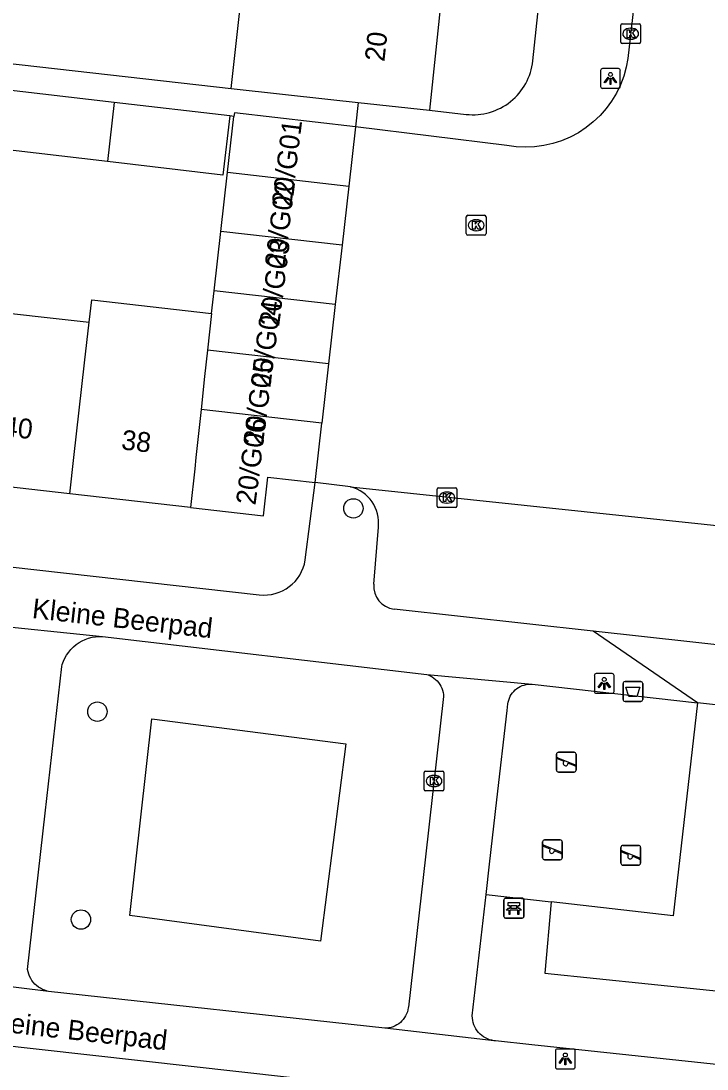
# Model space of a CAD drawing. Extents: x 161928 to 163055, y 386475 to 387428.
# Drawn here: x 162608.5 to 162643.2, y 387219.1 to 387272 of the extents above; entities that cross this region are included whole.
import ezdxf

# ---------------------------------------------------------------- set-up
doc = ezdxf.new("R2010")
doc.units = 0
for name, color, linetype in [('IMGEO_Afvalbak', 7, 'Continuous'), ('IMGEO_Bank', 7, 'Continuous'), ('IMGEO_Boom', 7, 'Continuous'), ('IMGEO_Groenvoorziening', 7, 'Continuous'), ('IMGEO_Kolk', 7, 'Continuous'), ('IMGEO_Lichtpunt', 7, 'Continuous'), ('IMGEO_Openbare_ruimte_label', 7, 'Continuous'), ('IMGEO_Pand', 7, 'Continuous'), ('IMGEO_Pand_nummerreeks', 7, 'Continuous'), ('IMGEO_Rijbaan_lokaal_open', 7, 'Continuous'), ('IMGEO_Speelvoorziening', 7, 'Continuous'), ('IMGEO_Voetpad_open', 7, 'Continuous')]:
    doc.layers.add(name, color=color, linetype=linetype)

msp = doc.modelspace()

# ---------------------------------------------------------------- linework, layer by layer
at = {"layer": 'IMGEO_Afvalbak'}
for p, q in [((162638.938, 387237.788), (162638.938, 387238.588)), ((162638.938, 387238.588), (162638.938, 387237.788)), ((162639.038, 387238.688), (162639.828, 387238.688)), ((162639.828, 387238.688), (162639.038, 387238.688)), ((162639.928, 387238.588), (162639.928, 387237.788)), ((162639.928, 387237.788), (162639.928, 387238.588)), ((162639.828, 387237.688), (162639.038, 387237.688)), ((162639.038, 387237.688), (162639.828, 387237.688))]:
    msp.add_line(p, q, dxfattribs=at)
msp.add_lwpolyline([(162639.081, 387238.402), (162639.785, 387238.402), (162639.636, 387237.932), (162639.23, 387237.932), (162639.081, 387238.402)], dxfattribs=at)
for centre, start, end in [((162639.038, 387238.588), 90, 180), ((162639.038, 387238.588), 90, 180), ((162639.828, 387238.588), 0, 90), ((162639.828, 387238.588), 360, 90), ((162639.038, 387237.788), 180, 270), ((162639.038, 387237.788), 180, 270), ((162639.828, 387237.788), 270, 0), ((162639.828, 387237.788), 270, 0)]:
    msp.add_arc(centre, 0.1, start, end, dxfattribs=at)
at = {"layer": 'IMGEO_Bank'}
for p, q in [((162632.925, 387226.832), (162632.925, 387227.673)), ((162632.925, 387227.673), (162632.925, 387226.832)), ((162633, 387227.757), (162633.841, 387227.757)), ((162633.841, 387227.757), (162633, 387227.757)), ((162633.234, 387227.263), (162633.234, 387227.369)), ((162633.278, 387227.369), (162633.278, 387227.263)), ((162633.566, 387227.375), (162633.284, 387227.375)), ((162633.284, 387227.257), (162633.566, 387227.257)), ((162633.572, 387227.263), (162633.572, 387227.369)), ((162633.616, 387227.369), (162633.616, 387227.263)), ((162633.925, 387227.682), (162633.925, 387226.841)), ((162633.925, 387226.841), (162633.925, 387227.682)), ((162633.85, 387226.757), (162633.009, 387226.757)), ((162633.009, 387226.757), (162633.85, 387226.757)), ((162633.622, 387227.155), (162633.229, 387227.155))]:
    msp.add_line(p, q, dxfattribs=at)
for points in [[(162633.172, 387227.155), (162633.03, 387227.155), (162633.142, 387227.257), (162633.228, 387227.257)], [(162633.228, 387227.375), (162633.142, 387227.375), (162633.142, 387227.536), (162633.705, 387227.536), (162633.705, 387227.375), (162633.622, 387227.375)], [(162633.622, 387227.257), (162633.705, 387227.257), (162633.817, 387227.155), (162633.678, 387227.155)], [(162633.222, 387227.148), (162633.222, 387226.941), (162633.179, 387226.941), (162633.179, 387227.148)], [(162633.672, 387227.148), (162633.672, 387226.941), (162633.628, 387226.941), (162633.628, 387227.148)]]:
    msp.add_lwpolyline(points, dxfattribs=at)
for centre, radius, start, end in [((162633.003, 387227.679), 0.0779, 92.4484, 184.2845), ((162633.003, 387227.679), 0.0779, 92.4484, 184.2845), ((162633.227, 387227.368), 0.00671, 2.8957, 87.1043), ((162633.227, 387227.264), 0.00671, 272.8957, 357.1043), ((162633.284, 387227.368), 0.00671, 92.8957, 177.1043), ((162633.284, 387227.264), 0.00671, 182.8957, 267.1043), ((162633.566, 387227.368), 0.00671, 2.8957, 87.1043), ((162633.566, 387227.264), 0.00671, 272.8957, 357.1043), ((162633.623, 387227.368), 0.00671, 92.8957, 177.1043), ((162633.623, 387227.264), 0.00671, 182.8957, 267.1043), ((162633.847, 387227.679), 0.0779, 2.4484, 94.2845), ((162633.847, 387227.679), 0.0779, 2.4484, 94.2845), ((162633.003, 387226.835), 0.0779, 182.4484, 274.2845), ((162633.003, 387226.835), 0.0779, 182.4484, 274.2845), ((162633.172, 387227.148), 0.00671, 2.8957, 87.1043), ((162633.229, 387227.148), 0.00671, 92.8957, 177.1043), ((162633.621, 387227.148), 0.00671, 2.8957, 87.1043), ((162633.678, 387227.148), 0.00671, 92.8957, 177.1043), ((162633.847, 387226.835), 0.0779, 272.4484, 4.2845), ((162633.847, 387226.835), 0.0779, 272.4484, 4.2845)]:
    msp.add_arc(centre, radius, start, end, dxfattribs=at)
at = {"layer": 'IMGEO_Boom'}
for centre in [(162625.323, 387247.431), (162612.396, 387237.173), (162611.568, 387226.682)]:
    msp.add_circle(centre, 0.489, dxfattribs=at)
at = {"layer": 'IMGEO_Groenvoorziening'}
for points in [[(162642.689, 387237.618), (162641.463, 387226.876), (162635.311, 387227.578)], [(162615.153, 387236.804), (162624.936, 387235.554), (162623.67, 387225.588), (162614.032, 387226.892), (162615.153, 387236.804)], [(162635.311, 387227.578), (162634.984, 387223.972), (162645.422, 387222.894), (162646.567, 387232.861), (162651.685, 387232.457), (162652.133, 387236.552)], [(162632.024, 387227.953), (162635.311, 387227.578)]]:
    msp.add_lwpolyline(points, dxfattribs=at)
at = {"layer": 'IMGEO_Kolk'}
for p, q in [((162638.821, 387270.956), (162638.821, 387271.808)), ((162638.896, 387271.882), (162639.748, 387271.882)), ((162639.822, 387271.808), (162639.822, 387270.956)), ((162639.309, 387271.662), (162639.334, 387271.662)), ((162639.748, 387270.882), (162638.896, 387270.882)), ((162639.332, 387271.102), (162639.307, 387271.102)), ((162631.094, 387262.219), (162631.946, 387262.219)), ((162631.019, 387261.293), (162631.019, 387262.145)), ((162631.507, 387261.999), (162631.532, 387261.999)), ((162632.02, 387262.145), (162632.02, 387261.293)), ((162631.946, 387261.219), (162631.094, 387261.219)), ((162631.53, 387261.439), (162631.505, 387261.439)), ((162629.545, 387247.548), (162629.545, 387248.4)), ((162629.62, 387248.474), (162630.472, 387248.474)), ((162630.546, 387248.4), (162630.546, 387247.548)), ((162630.033, 387248.254), (162630.058, 387248.254)), ((162630.472, 387247.474), (162629.62, 387247.474)), ((162630.056, 387247.694), (162630.031, 387247.694)), ((162628.968, 387234.173), (162629.82, 387234.173)), ((162628.893, 387233.247), (162628.893, 387234.099)), ((162629.381, 387233.953), (162629.406, 387233.953)), ((162629.894, 387234.099), (162629.894, 387233.247)), ((162629.82, 387233.173), (162628.968, 387233.173)), ((162629.404, 387233.393), (162629.379, 387233.393))]:
    msp.add_line(p, q, dxfattribs=at)
for points in [[(162638.821, 387270.956), (162638.821, 387271.808)], [(162638.896, 387271.882), (162639.748, 387271.882)], [(162639.822, 387271.808), (162639.822, 387270.956)], [(162639.142, 387271.582), (162639.265, 387271.582), (162639.265, 387271.431), (162639.395, 387271.582), (162639.559, 387271.582), (162639.413, 387271.431), (162639.566, 387271.182), (162639.414, 387271.182), (162639.329, 387271.346), (162639.265, 387271.279), (162639.265, 387271.182), (162639.142, 387271.182), (162639.142, 387271.582)], [(162639.748, 387270.882), (162638.896, 387270.882)], [(162631.094, 387262.219), (162631.946, 387262.219)], [(162631.019, 387261.293), (162631.019, 387262.145)], [(162631.34, 387261.919), (162631.463, 387261.919), (162631.463, 387261.768), (162631.593, 387261.919), (162631.757, 387261.919), (162631.611, 387261.768), (162631.764, 387261.519), (162631.612, 387261.519), (162631.527, 387261.683), (162631.463, 387261.616), (162631.463, 387261.519), (162631.34, 387261.519), (162631.34, 387261.919)], [(162632.02, 387262.145), (162632.02, 387261.293)], [(162631.946, 387261.219), (162631.094, 387261.219)], [(162629.545, 387247.548), (162629.545, 387248.4)], [(162629.62, 387248.474), (162630.472, 387248.474)], [(162630.546, 387248.4), (162630.546, 387247.548)], [(162629.866, 387248.174), (162629.989, 387248.174), (162629.989, 387248.023), (162630.119, 387248.174), (162630.283, 387248.174), (162630.137, 387248.023), (162630.29, 387247.774), (162630.138, 387247.774), (162630.053, 387247.938), (162629.989, 387247.871), (162629.989, 387247.774), (162629.866, 387247.774), (162629.866, 387248.174)], [(162630.472, 387247.474), (162629.62, 387247.474)], [(162628.968, 387234.173), (162629.82, 387234.173)], [(162628.893, 387233.247), (162628.893, 387234.099)], [(162629.214, 387233.873), (162629.337, 387233.873), (162629.337, 387233.722), (162629.467, 387233.873), (162629.631, 387233.873), (162629.485, 387233.722), (162629.638, 387233.473), (162629.486, 387233.473), (162629.401, 387233.637), (162629.337, 387233.57), (162629.337, 387233.473), (162629.214, 387233.473), (162629.214, 387233.873)], [(162629.894, 387234.099), (162629.894, 387233.247)], [(162629.82, 387233.173), (162628.968, 387233.173)]]:
    msp.add_lwpolyline(points, dxfattribs=at)
for centre, start, end in [((162638.898, 387271.806), 91.552, 178.448), ((162638.898, 387271.806), 91.552, 178.448), ((162639.746, 387271.806), 1.552, 88.448), ((162639.746, 387271.806), 1.552, 88.448), ((162638.898, 387270.958), 181.552, 268.448), ((162638.898, 387270.958), 181.552, 268.448), ((162639.746, 387270.958), 271.552, 358.448), ((162639.746, 387270.958), 271.552, 358.448), ((162631.096, 387262.143), 91.552, 178.448), ((162631.096, 387262.143), 91.552, 178.448), ((162631.944, 387262.143), 1.552, 88.448), ((162631.944, 387262.143), 1.552, 88.448), ((162631.096, 387261.295), 181.552, 268.448), ((162631.096, 387261.295), 181.552, 268.448), ((162631.944, 387261.295), 271.552, 358.448), ((162631.944, 387261.295), 271.552, 358.448), ((162629.622, 387248.398), 91.552, 178.448), ((162629.622, 387248.398), 91.552, 178.448), ((162630.47, 387248.398), 1.552, 88.448), ((162630.47, 387248.398), 1.552, 88.448), ((162629.622, 387247.55), 181.552, 268.448), ((162629.622, 387247.55), 181.552, 268.448), ((162630.47, 387247.55), 271.552, 358.448), ((162630.47, 387247.55), 271.552, 358.448), ((162628.97, 387234.097), 91.552, 178.448), ((162628.97, 387234.097), 91.552, 178.448), ((162629.818, 387234.097), 1.552, 88.448), ((162629.818, 387234.097), 1.552, 88.448), ((162628.97, 387233.249), 181.552, 268.448), ((162628.97, 387233.249), 181.552, 268.448), ((162629.818, 387233.249), 271.552, 358.448), ((162629.818, 387233.249), 271.552, 358.448)]:
    msp.add_arc(centre, 0.0765, start, end, dxfattribs=at)
for centre, major_axis, ratio, start_param, end_param in [((162639.308, 387271.382), (-0.387, 0.002), 0.722429, 4.712389, 7.853982), ((162639.333, 387271.382), (-0.39, 0.002), 0.717154, 1.570796, 4.712389), ((162631.506, 387261.719), (-0.387, 0.002), 0.722429, 4.712389, 7.853982), ((162631.531, 387261.719), (-0.39, 0.002), 0.717154, 1.570796, 4.712389), ((162630.032, 387247.974), (-0.387, 0.002), 0.722429, 4.712389, 7.853982), ((162630.057, 387247.974), (-0.39, 0.002), 0.717154, 1.570796, 4.712389), ((162629.38, 387233.673), (-0.387, 0.002), 0.722429, 4.712389, 7.853982), ((162629.405, 387233.673), (-0.39, 0.002), 0.717154, 1.570796, 4.712389)]:
    msp.add_ellipse(centre, major_axis=major_axis, ratio=ratio, start_param=start_param, end_param=end_param, dxfattribs=at)
at = {"layer": 'IMGEO_Lichtpunt'}
for p, q in [((162638.705, 387269.623), (162637.897, 387269.623)), ((162638.705, 387269.623), (162637.897, 387269.623)), ((162637.803, 387269.528), (162637.803, 387268.721)), ((162637.803, 387269.528), (162637.803, 387268.721)), ((162638.799, 387268.721), (162638.799, 387269.528)), ((162638.799, 387268.721), (162638.799, 387269.528)), ((162637.897, 387268.627), (162638.705, 387268.627)), ((162637.897, 387268.627), (162638.705, 387268.627)), ((162637.487, 387238.999), (162637.487, 387238.192)), ((162637.487, 387238.999), (162637.487, 387238.192)), ((162638.389, 387239.094), (162637.581, 387239.094)), ((162638.389, 387239.094), (162637.581, 387239.094)), ((162638.483, 387238.192), (162638.483, 387238.999)), ((162638.483, 387238.192), (162638.483, 387238.999)), ((162637.581, 387238.098), (162638.389, 387238.098)), ((162637.581, 387238.098), (162638.389, 387238.098)), ((162635.522, 387220.049), (162635.522, 387219.242)), ((162635.522, 387220.049), (162635.522, 387219.242)), ((162636.424, 387220.144), (162635.616, 387220.144)), ((162636.424, 387220.144), (162635.616, 387220.144)), ((162636.518, 387219.242), (162636.518, 387220.049)), ((162636.518, 387219.242), (162636.518, 387220.049)), ((162635.616, 387219.148), (162636.424, 387219.148)), ((162635.616, 387219.148), (162636.424, 387219.148))]:
    msp.add_line(p, q, dxfattribs=at)
for points in [[(162638.177, 387269.192), (162638.216, 387269.164), (162638.028, 387268.902), (162637.99, 387268.929), (162638.177, 387269.192)], [(162638.279, 387269.144), (162638.326, 387269.144), (162638.326, 387268.822), (162638.279, 387268.822), (162638.279, 387269.144)], [(162638.389, 387269.164), (162638.427, 387269.191), (162638.614, 387268.929), (162638.575, 387268.901), (162638.389, 387269.164)], [(162637.861, 387238.663), (162637.9, 387238.635), (162637.712, 387238.373), (162637.674, 387238.4), (162637.861, 387238.663)], [(162637.963, 387238.615), (162638.01, 387238.615), (162638.01, 387238.293), (162637.963, 387238.293), (162637.963, 387238.615)], [(162638.073, 387238.635), (162638.111, 387238.662), (162638.298, 387238.4), (162638.259, 387238.372), (162638.073, 387238.635)], [(162635.896, 387219.713), (162635.935, 387219.685), (162635.747, 387219.423), (162635.709, 387219.45), (162635.896, 387219.713)], [(162635.998, 387219.665), (162636.045, 387219.665), (162636.045, 387219.343), (162635.998, 387219.343), (162635.998, 387219.665)], [(162636.108, 387219.685), (162636.146, 387219.712), (162636.333, 387219.45), (162636.294, 387219.422), (162636.108, 387219.685)]]:
    msp.add_lwpolyline(points, dxfattribs=at)
for centre in [(162638.302, 387269.326), (162637.986, 387238.797), (162636.021, 387219.847)]:
    msp.add_circle(centre, 0.0994, dxfattribs=at)
for centre, start, end in [((162637.897, 387269.528), 90, 180), ((162637.897, 387269.528), 90, 180), ((162638.705, 387269.528), 0, 90), ((162638.705, 387269.528), 0, 90), ((162637.897, 387268.721), 180, 270), ((162637.897, 387268.721), 180, 270), ((162638.705, 387268.721), 270, 0), ((162638.705, 387268.721), 270, 360), ((162637.581, 387238.999), 90, 180), ((162637.581, 387238.999), 90, 180), ((162638.389, 387238.999), 0, 90), ((162638.389, 387238.999), 0, 90), ((162637.581, 387238.192), 180, 270), ((162637.581, 387238.192), 180, 270), ((162638.389, 387238.192), 270, 0), ((162638.389, 387238.192), 270, 360), ((162635.616, 387220.049), 90, 180), ((162635.616, 387220.049), 90, 180), ((162636.424, 387220.049), 0, 90), ((162636.424, 387220.049), 0, 90), ((162635.616, 387219.242), 180, 270), ((162635.616, 387219.242), 180, 270), ((162636.424, 387219.242), 270, 0), ((162636.424, 387219.242), 270, 360)]:
    msp.add_arc(centre, 0.0946, start, end, dxfattribs=at)
at = {"layer": 'IMGEO_Pand'}
for points in [[(162619.151, 387268.621), (162619.803, 387274.536), (162619.825, 387274.735)], [(162629.812, 387273.627), (162629.16, 387267.517)], [(162612.904, 387264.928), (162606.99, 387265.619), (162607.328, 387268.606)], [(162613.242, 387267.915), (162607.328, 387268.606)], [(162619.151, 387268.621), (162624.191, 387268.065), (162625.563, 387267.914)], [(162613.242, 387267.915), (162612.904, 387264.928)], [(162619.085, 387267.233), (162613.242, 387267.915)], [(162625.563, 387267.914), (162629.16, 387267.517)], [(162619.085, 387267.233), (162618.737, 387264.247), (162612.904, 387264.928)], [(162618.974, 387264.39), (162619.293, 387267.209)], [(162625.427, 387266.689), (162619.313, 387267.382), (162619.293, 387267.209)], [(162625.427, 387266.689), (162625.088, 387263.697)], [(162618.635, 387261.397), (162618.974, 387264.39)], [(162618.974, 387264.39), (162625.088, 387263.697)], [(162625.088, 387263.697), (162624.749, 387260.705)], [(162618.296, 387258.405), (162618.635, 387261.397)], [(162624.749, 387260.705), (162618.635, 387261.397)], [(162624.749, 387260.705), (162624.41, 387257.712)], [(162611.985, 387256.821), (162612.114, 387257.956), (162618.167, 387257.27)], [(162618.167, 387257.27), (162618.296, 387258.405)], [(162624.41, 387257.712), (162618.296, 387258.405)], [(162606.069, 387257.491), (162611.985, 387256.821)], [(162624.41, 387257.712), (162624.071, 387254.72)], [(162618.167, 387257.27), (162617.957, 387255.413)], [(162611.004, 387248.165), (162611.212, 387250), (162611.753, 387254.774), (162611.985, 387256.821)], [(162617.957, 387255.413), (162617.807, 387254.09), (162617.631, 387252.419)], [(162624.071, 387254.72), (162617.957, 387255.413)], [(162624.071, 387254.72), (162623.732, 387251.728)], [(162617.631, 387252.419), (162617.376, 387250), (162617.315, 387249.424), (162617.094, 387247.475)], [(162623.732, 387251.728), (162617.631, 387252.419)], [(162623.393, 387248.736), (162623.732, 387251.728)], [(162617.094, 387247.475), (162620.777, 387247.058), (162620.997, 387249.007), (162623.393, 387248.736)], [(162611.004, 387248.165), (162605.088, 387248.835)], [(162617.094, 387247.475), (162611.004, 387248.165)]]:
    msp.add_lwpolyline(points, dxfattribs=at)
at = {"layer": 'IMGEO_Rijbaan_lokaal_open'}
for points in [[(162639.653, 387274.286), (162639.182, 387270.14), (162639.098, 387269.694), (162638.972, 387269.244), (162638.806, 387268.807), (162638.601, 387268.386), (162638.36, 387267.986), (162638.084, 387267.608), (162637.775, 387267.257), (162637.436, 387266.935), (162637.07, 387266.644), (162636.679, 387266.387), (162636.267, 387266.167), (162635.837, 387265.984), (162635.392, 387265.84), (162634.936, 387265.736), (162634.473, 387265.673), (162634.005, 387265.652), (162633.538, 387265.673), (162633.075, 387265.736), (162625.427, 387266.689)], [(162625.178, 387248.512), (162623.393, 387248.736)], [(162625.178, 387248.512), (162651.796, 387245.712)]]:
    msp.add_lwpolyline(points, dxfattribs=at)
at = {"layer": 'IMGEO_Speelvoorziening'}
for p, q in [((162635.576, 387234.223), (162635.576, 387235.023)), ((162635.576, 387235.023), (162635.576, 387234.223)), ((162635.959, 387234.651), (162635.62, 387234.788)), ((162635.645, 387234.848), (162636.521, 387234.495)), ((162635.676, 387235.123), (162636.466, 387235.123)), ((162636.466, 387235.123), (162635.676, 387235.123)), ((162636.566, 387235.023), (162636.566, 387234.223)), ((162636.566, 387234.223), (162636.566, 387235.023)), ((162636.466, 387234.123), (162635.676, 387234.123)), ((162635.676, 387234.123), (162636.466, 387234.123)), ((162636.497, 387234.435), (162636.157, 387234.572)), ((162634.876, 387229.803), (162634.876, 387230.603)), ((162634.876, 387230.603), (162634.876, 387229.803)), ((162634.945, 387230.428), (162635.821, 387230.075)), ((162634.976, 387230.703), (162635.766, 387230.703)), ((162635.766, 387230.703), (162634.976, 387230.703)), ((162635.866, 387230.603), (162635.866, 387229.803)), ((162635.866, 387229.803), (162635.866, 387230.603)), ((162638.928, 387230.424), (162639.718, 387230.424)), ((162639.718, 387230.424), (162638.928, 387230.424)), ((162635.259, 387230.231), (162634.92, 387230.368)), ((162635.797, 387230.015), (162635.457, 387230.152)), ((162638.828, 387229.524), (162638.828, 387230.324)), ((162638.828, 387230.324), (162638.828, 387229.524)), ((162639.211, 387229.952), (162638.872, 387230.089)), ((162638.897, 387230.149), (162639.773, 387229.796)), ((162639.818, 387230.324), (162639.818, 387229.524)), ((162639.818, 387229.524), (162639.818, 387230.324)), ((162635.766, 387229.703), (162634.976, 387229.703)), ((162634.976, 387229.703), (162635.766, 387229.703)), ((162639.718, 387229.424), (162638.928, 387229.424)), ((162638.928, 387229.424), (162639.718, 387229.424)), ((162639.749, 387229.736), (162639.409, 387229.873))]:
    msp.add_line(p, q, dxfattribs=at)
for centre, radius, start, end in [((162635.676, 387235.023), 0.1, 90, 180), ((162635.676, 387235.023), 0.1, 90, 180), ((162635.633, 387234.818), 0.0327, 68.078, 248.078), ((162636.038, 387234.561), 0.12, 130.9928, 5.1632), ((162636.466, 387235.023), 0.1, 0, 90), ((162636.466, 387235.023), 0.1, 360, 90), ((162635.676, 387234.223), 0.1, 180, 270), ((162635.676, 387234.223), 0.1, 180, 270), ((162636.466, 387234.223), 0.1, 270, 0), ((162636.466, 387234.223), 0.1, 270, 0), ((162636.509, 387234.465), 0.0327, 248.078, 68.078), ((162634.976, 387230.603), 0.1, 90, 180), ((162634.976, 387230.603), 0.1, 90, 180), ((162634.933, 387230.398), 0.0327, 68.078, 248.078), ((162635.766, 387230.603), 0.1, 0, 90), ((162635.766, 387230.603), 0.1, 360, 90), ((162638.928, 387230.324), 0.1, 90, 180), ((162638.928, 387230.324), 0.1, 90, 180), ((162639.718, 387230.324), 0.1, 0, 90), ((162639.718, 387230.324), 0.1, 360, 90), ((162635.338, 387230.141), 0.12, 130.9928, 5.1632), ((162635.809, 387230.045), 0.0327, 248.078, 68.078), ((162638.885, 387230.119), 0.0327, 68.078, 248.078), ((162639.29, 387229.862), 0.12, 130.9928, 5.1632), ((162634.976, 387229.803), 0.1, 180, 270), ((162634.976, 387229.803), 0.1, 180, 270), ((162635.766, 387229.803), 0.1, 270, 0), ((162635.766, 387229.803), 0.1, 270, 0), ((162638.928, 387229.524), 0.1, 180, 270), ((162638.928, 387229.524), 0.1, 180, 270), ((162639.718, 387229.524), 0.1, 270, 0), ((162639.718, 387229.524), 0.1, 270, 0), ((162639.761, 387229.766), 0.0327, 248.078, 68.078)]:
    msp.add_arc(centre, radius, start, end, dxfattribs=at)
at = {"layer": 'IMGEO_Voetpad_open'}
for points in [[(162634.38, 387270.006), (162640.412, 387326.596)], [(162608.19, 387273.615), (162607.713, 387269.921), (162619.151, 387268.621)], [(162625.563, 387267.914), (162625.427, 387266.689)], [(162629.16, 387267.517), (162631.015, 387267.312)], [(162619.293, 387267.209), (162619.085, 387267.233)], [(162622.894, 387244.826), (162623.393, 387248.736)], [(162579.837, 387247.64), (162620.569, 387243.071)], [(162626.352, 387243.61), (162626.583, 387246.478)], [(162637.434, 387241.237), (162627.379, 387242.352)], [(162606.426, 387241.609), (162612.659, 387240.964)], [(162642.689, 387237.618), (162637.434, 387241.237)], [(162647.488, 387240.122), (162637.434, 387241.237)], [(162609.929, 387223.058), (162609.854, 387223.075), (162609.74, 387223.111), (162609.63, 387223.156), (162609.524, 387223.211), (162609.424, 387223.275), (162609.33, 387223.348), (162609.243, 387223.429), (162609.163, 387223.517), (162609.091, 387223.613), (162609.029, 387223.714), (162608.975, 387223.82), (162608.932, 387223.931), (162608.898, 387224.045), (162608.875, 387224.162), (162609.765, 387232.042), (162610.602, 387239.454), (162610.627, 387239.545), (162610.685, 387239.713), (162610.759, 387239.875), (162610.846, 387240.031), (162610.948, 387240.178), (162611.061, 387240.315), (162611.187, 387240.441), (162611.324, 387240.556), (162611.47, 387240.658), (162611.624, 387240.747), (162611.786, 387240.821), (162611.954, 387240.881), (162612.127, 387240.925), (162612.303, 387240.954), (162612.481, 387240.967), (162612.659, 387240.964)], [(162612.659, 387240.964), (162629.038, 387239.048)], [(162629.038, 387239.048), (162629.103, 387239.025), (162629.203, 387238.98), (162629.298, 387238.927), (162629.388, 387238.866), (162629.472, 387238.797), (162629.55, 387238.72), (162629.621, 387238.637), (162629.684, 387238.548), (162629.738, 387238.454), (162629.784, 387238.355), (162629.821, 387238.253), (162629.849, 387238.147), (162629.867, 387238.04), (162629.876, 387237.931), (162628.959, 387229.847), (162628.098, 387222.259), (162628.095, 387222.232), (162628.075, 387222.126), (162628.046, 387222.023), (162628.008, 387221.922), (162627.961, 387221.825), (162627.906, 387221.733), (162627.843, 387221.646), (162627.772, 387221.565), (162627.694, 387221.49), (162627.61, 387221.423), (162627.52, 387221.364), (162627.425, 387221.313), (162627.326, 387221.27), (162627.224, 387221.237), (162627.119, 387221.213), (162627.013, 387221.198), (162626.905, 387221.193)], [(162629.038, 387239.048), (162634.344, 387238.56)], [(162632.024, 387227.953), (162632.198, 387229.477), (162632.568, 387232.722), (162633.082, 387237.223), (162633.122, 387237.572), (162633.137, 387237.657), (162633.163, 387237.757), (162633.198, 387237.853), (162633.242, 387237.946), (162633.293, 387238.035), (162633.353, 387238.119), (162633.419, 387238.197), (162633.492, 387238.269), (162633.572, 387238.334), (162633.657, 387238.392), (162633.746, 387238.442), (162633.84, 387238.484), (162633.937, 387238.517), (162634.037, 387238.541), (162634.139, 387238.557), (162634.241, 387238.563), (162634.344, 387238.56)], [(162634.344, 387238.56), (162642.689, 387237.618)], [(162652.133, 387236.552), (162642.689, 387237.618)], [(162632.423, 387220.568), (162632.311, 387220.588), (162632.202, 387220.618), (162632.096, 387220.657), (162631.993, 387220.706), (162631.896, 387220.764), (162631.804, 387220.83), (162631.718, 387220.904), (162631.64, 387220.986), (162631.569, 387221.074), (162631.506, 387221.168), (162631.452, 387221.268), (162631.406, 387221.372), (162631.371, 387221.479), (162631.345, 387221.59), (162631.329, 387221.702), (162631.323, 387221.815), (162632.024, 387227.953)], [(162649.637, 387215.636), (162576.943, 387223.756), (162576.763, 387223.769)], [(162609.929, 387223.058), (162605.022, 387223.657)], [(162626.905, 387221.193), (162609.929, 387223.058)], [(162632.423, 387220.568), (162626.905, 387221.193)], [(162645.864, 387219.129), (162634.324, 387220.364), (162632.501, 387220.56), (162632.423, 387220.568)]]:
    msp.add_lwpolyline(points, dxfattribs=at)
for centre, radius, start, end in [((162631.359, 387270.331), 3.038, 263.4989, 353.8622), ((162624.731, 387246.701), 1.865, 353.1292, 76.1409), ((162620.819, 387245.157), 2.101, 263.1528, 350.9411), ((162627.509, 387243.506), 1.162, 174.8877, 263.567)]:
    msp.add_arc(centre, radius, start, end, dxfattribs=at)

# ---------------------------------------------------------------- texts
at = {"layer": 'IMGEO_Openbare_ruimte_label'}
for p in [(162609.069, 387241.9), (162606.783, 387221.107)]:
    msp.add_text('Kleine Beerpad', height=1, rotation=353.5713, dxfattribs=at).set_placement(p)
at = {"layer": 'IMGEO_Pand_nummerreeks'}
for s, rotation, p in [('20', 83.9051, (162626.886, 387269.946)), ('20/G01', 82.7523, (162622.185, 387262.618)), ('20/G02', 82.7504, (162621.832, 387259.536)), ('20/G03', 82.7504, (162621.57, 387256.577)), ('20/G04', 82.7504, (162621.128, 387253.498)), ('20/G05', 82.7504, (162620.753, 387250.57)), ('40', 353.5365, (162607.598, 387251.087)), ('20/G06', 82.7523, (162620.378, 387247.566)), ('38', 353.5365, (162613.572, 387250.41))]:
    msp.add_text(s, height=1, rotation=rotation, dxfattribs=at).set_placement(p)

doc.saveas('drawing.dxf')
